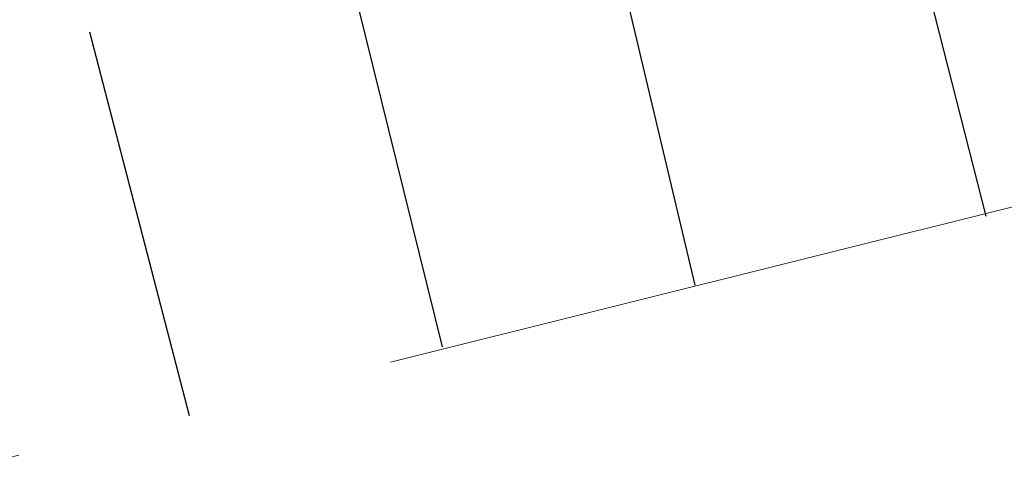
# Model space of a CAD drawing. Header units: metres. Extents: x 7527663 to 7537587, y 5492976 to 5503267.
# Tile 348 of 656: x 7531983.938 to 7531985.223, y 5499159.96 to 5499160.546. Entities that reach past the tile are written whole.
import ezdxf

# ---------------------------------------------------------------- set-up
doc = ezdxf.new("R2010")
doc.units = ezdxf.units.M
doc.linetypes.add('1.0_0.5', pattern=[1.5, 1, -0.5])

msp = doc.modelspace()

# ---------------------------------------------------------------- linework, layer by layer
at = {"layer": '000 Inne (niezydentyfikowane)', "color": 7, "linetype": 'CONTINUOUS', "lineweight": 25, "flags": 128}
for points in [[(7531985.2, 5499160.29), (7531984.84, 5499161.7)], [(7531984.49, 5499160.12), (7531984.25, 5499161.09)], [(7531984.82, 5499160.2), (7531984.68, 5499160.79)], [(7531984.16, 5499160.03), (7531984.03, 5499160.53)]]:
    msp.add_lwpolyline(points, dxfattribs=at)
at = {"layer": 'skarpa nieumocniona', "color": 7, "linetype": '1.0_0.5', "lineweight": 18, "flags": 128}
msp.add_lwpolyline([(7531975.69, 5499157.92), (7531988.55, 5499161.13), (7531997.69, 5499164.2), (7531994.14, 5499169.73), (7531988.42, 5499165.45), (7531984.26, 5499161.09), (7531980.75, 5499160.55)], close=True, dxfattribs=at)
msp.add_lwpolyline([(7531975.69, 5499157.92), (7531988.55, 5499161.13), (7531997.69, 5499164.2), (7531994.14, 5499169.73), (7531988.42, 5499165.45), (7531984.26, 5499161.09), (7531980.75, 5499160.55)], close=True, dxfattribs=at)

doc.saveas('drawing.dxf')
